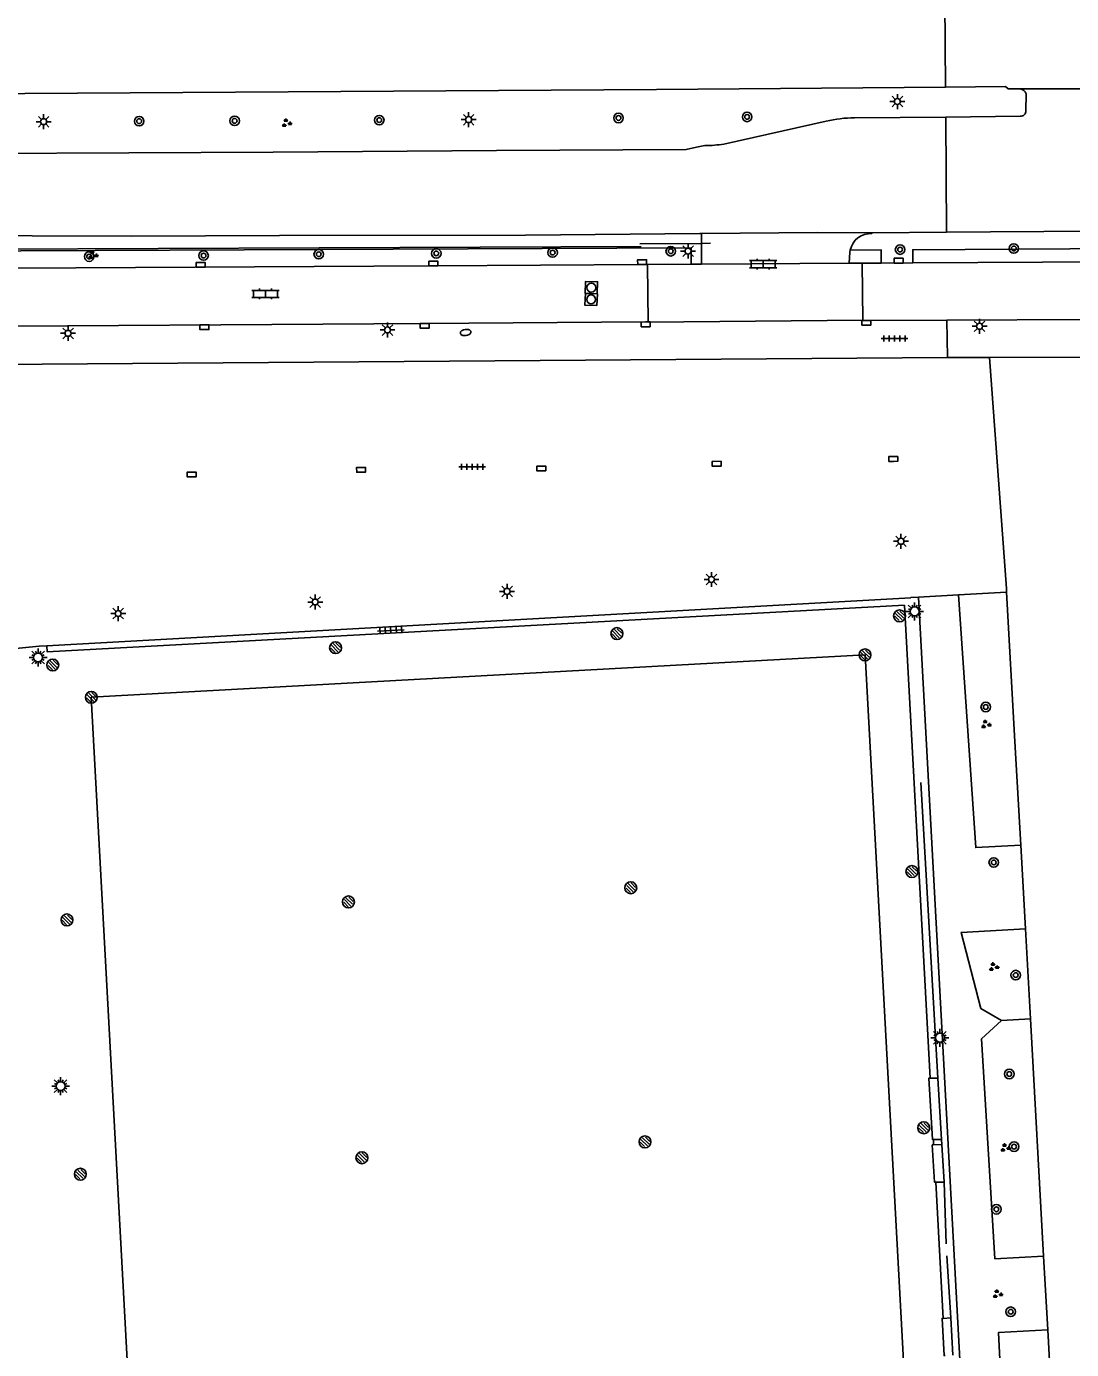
# Model space of a CAD drawing. Extents: x 131000 to 133013, y 393000 to 396501.
# Drawn here: x 132856 to 132943.6, y 394949 to 395059.9 of the extents above; entities that cross this region are included whole.
import ezdxf

# ---------------------------------------------------------------- set-up
doc = ezdxf.new("R2010")
doc.units = 0
for name, color, linetype in [('bs-afsc-ballenvanger', 7, 'Continuous'), ('bs-afsc-belijning', 7, 'Continuous'), ('bs-symb-cornervlag', 7, 'Continuous'), ('bs-symb-sproeier', 7, 'Continuous'), ('bs-symb-veldverlichting', 7, 'Continuous'), ('gg-afsc-hekwerk', 7, 'Continuous'), ('gg-bbg-overig bouwwerk', 7, 'Continuous'), ('gg-knt-verharding', 7, 'Continuous'), ('gg-knt-verharding nz', 7, 'Continuous'), ('gt-grn-groengrens', 7, 'Continuous'), ('gt-grn-vlakafsluiter', 7, 'Continuous'), ('gt-grn-weggrens', 7, 'Continuous'), ('gt-grn-weggrens revisie', 7, 'Continuous'), ('gt-symb-boom', 7, 'Continuous'), ('gt-symb-brandkraan', 7, 'Continuous'), ('gt-symb-groenvak', 7, 'Continuous'), ('gt-symb-klinker verharding', 7, 'Continuous'), ('gt-symb-kolk', 7, 'Continuous'), ('gt-symb-lichtmast', 7, 'Continuous'), ('gt-symb-rioolschacht', 7, 'Continuous'), ('gt-symb-tegel verharding', 7, 'Continuous')]:
    doc.layers.add(name, color=color, linetype=linetype)

# ---------------------------------------------------------------- blocks, each defined once
blk = doc.blocks.new('gt0-LMAST')
at = {"layer": 'gt-symb-lichtmast'}
for p, q in [((-0.18, 0.17), (-0.45, 0.44)), ((-0.01, 0.25), (-0.01, 0.62)), ((0.17, 0.17), (0.44, 0.44)), ((-0.26, 0), (-0.63, 0)), ((-0.18, -0.18), (-0.45, -0.45)), ((-0.01, -0.25), (-0.01, -0.63)), ((0.44, -0.45), (0.17, -0.18)), ((0.24, 0), (0.62, 0))]:
    blk.add_line(p, q, dxfattribs=at)
blk.add_circle((-0.01, 0), 0.25, dxfattribs=at)
blk = doc.blocks.new('gt0-BOOM')
at = {"layer": 'gt-symb-boom'}
for radius in [0.4, 0.2]:
    blk.add_circle((0, 0), radius, dxfattribs=at)
blk = doc.blocks.new('gt0-RS')
at = {"layer": 'gt-symb-rioolschacht'}
blk.add_lwpolyline([(-0.5, -0.5), (0.5, -0.5), (0.5, 0.5), (-0.5, 0.5)], close=True, dxfattribs=at)
blk.add_circle((0, 0), 0.375, dxfattribs=at)
blk = doc.blocks.new('gt0-KOLK')
at = {"layer": 'gt-symb-kolk'}
blk.add_lwpolyline([(0, 0), (0.37, 0), (0.37, 0.4), (-0.38, 0.4), (-0.38, 0), (0, 0)], dxfattribs=at)
blk = doc.blocks.new('gt0-KL1')
at = {"layer": 'gt-symb-klinker verharding'}
for p, q in [((-1.15, 0.3), (1.15, 0.3)), ((-1, -0.3), (-1, 0.3)), ((-0.5, 0.3), (-0.5, 0.45)), ((0, -0.3), (0, 0.3)), ((0.5, 0.3), (0.5, 0.45)), ((1, -0.3), (1, 0.3)), ((-1.15, -0.3), (1.15, -0.3)), ((-0.5, -0.45), (-0.5, -0.3)), ((0.5, -0.45), (0.5, -0.3))]:
    blk.add_line(p, q, dxfattribs=at)
blk = doc.blocks.new('gt0-BR')
at = {"layer": 'gt-symb-brandkraan'}
for centre, radius, start, end in [((-0.24, 0), 0.206, 107.5669, 252.4331), ((0.6, -2.66), 3, 106.892, 107.5669), ((0, -0.69), 0.938, 73.108, 106.892), ((-0.6, -2.66), 3, 72.4331, 73.108), ((0.24, 0), 0.206, 287.567, 72.4331), ((0.6, 2.66), 3, 252.4331, 253.108), ((0, 0.69), 0.938, 253.108, 286.8921), ((-0.6, 2.66), 3, 286.8921, 287.567)]:
    blk.add_arc(centre, radius, start, end, dxfattribs=at)
blk = doc.blocks.new('gt0-GRVAK')
at = {"layer": 'gt-symb-groenvak'}
for p, q in [((-0.11, 0.19), (-0.23, 0.24)), ((-0.18, 0.15), (0.09, 0.15)), ((-0.09, 0.21), (-0.16, 0.32)), ((-0.05, 0.21), (-0.05, 0.39)), ((0, 0.21), (0.06, 0.32)), ((0.02, 0.19), (0.13, 0.24)), ((0.26, -0.05), (0.2, 0.06)), ((0.31, -0.05), (0.31, 0.13)), ((0.35, -0.05), (0.41, 0.06)), ((-0.24, -0.23), (-0.36, -0.18)), ((-0.32, -0.26), (-0.05, -0.26)), ((-0.23, -0.21), (-0.29, -0.09)), ((-0.18, -0.2), (-0.18, -0.02)), ((-0.14, -0.21), (-0.07, -0.09)), ((-0.12, -0.23), (0, -0.18)), ((0.24, -0.07), (0.12, -0.02)), ((0.17, -0.11), (0.44, -0.11)), ((0.37, -0.07), (0.49, -0.02))]:
    blk.add_line(p, q, dxfattribs=at)
blk = doc.blocks.new('gt0-TEG1')
at = {"layer": 'gt-symb-tegel verharding'}
for p, q in [((-1.12, 0), (1.12, 0)), ((-0.9, -0.25), (-0.9, 0.25)), ((-0.45, -0.25), (-0.45, 0.25)), ((0, -0.25), (0, 0.25)), ((0.45, -0.25), (0.45, 0.25)), ((0.9, -0.25), (0.9, 0.25))]:
    blk.add_line(p, q, dxfattribs=at)
blk = doc.blocks.new('bs0-SPROEIER')
at = {"layer": 'bs-symb-sproeier'}
for p, q in [((-0.34, 0.2), (0.2, -0.34)), ((-0.21, 0.35), (0.34, -0.2)), ((0.03, 0.4), (0.4, 0.03)), ((-0.4, -0.03), (-0.03, -0.4))]:
    blk.add_line(p, q, dxfattribs=at)
blk.add_circle((0, 0), 0.5, dxfattribs=at)
blk = doc.blocks.new('bs0-VELDV')
at = {"layer": 'bs-symb-veldverlichting'}
for p, q in [((-0.38, 0), (-0.75, 0)), ((-0.53, 0.53), (-0.27, 0.27)), ((-0.35, 0.14), (-0.52, 0.22)), ((-0.22, 0.52), (-0.14, 0.35)), ((0, 0.75), (0, 0.38)), ((0.22, 0.52), (0.14, 0.35)), ((0.27, 0.27), (0.53, 0.53)), ((0.35, 0.14), (0.52, 0.22)), ((0.38, 0), (0.75, 0)), ((-0.27, -0.27), (-0.53, -0.53)), ((-0.35, -0.14), (-0.52, -0.22)), ((-0.14, -0.35), (-0.22, -0.52)), ((0, -0.38), (0, -0.75)), ((0.14, -0.35), (0.22, -0.52)), ((0.27, -0.27), (0.53, -0.53)), ((0.35, -0.14), (0.52, -0.22))]:
    blk.add_line(p, q, dxfattribs=at)
blk.add_circle((0, 0), 0.375, dxfattribs=at)
blk = doc.blocks.new('bs0-CORNVLG')
at = {"layer": 'bs-symb-cornervlag'}
for p, q in [((-0.34, 0.2), (0.2, -0.34)), ((-0.21, 0.35), (0.34, -0.2)), ((0.03, 0.4), (0.4, 0.03)), ((-0.4, -0.03), (-0.03, -0.4))]:
    blk.add_line(p, q, dxfattribs=at)
blk.add_circle((0, 0), 0.5, dxfattribs=at)

msp = doc.modelspace()

# ---------------------------------------------------------------- linework, layer by layer
at = {"layer": 'bs-afsc-ballenvanger'}
msp.add_lwpolyline([(132857.12, 395008), (132857.76, 395008.02), (132930.17, 395012.04)], dxfattribs=at)
at = {"layer": 'bs-afsc-belijning'}
msp.add_lwpolyline([(132931.81, 394906.38), (132866.93, 394902.89), (132861.48, 395003.71), (132926.32, 395007.27), (132931.81, 394906.38)], dxfattribs=at)
at = {"layer": 'gg-afsc-hekwerk'}
for p, q in [((132907.55, 395041.51), (132843, 395041.22)), ((132907.45, 395041.71), (132912.63, 395041.76)), ((132912.63, 395041.76), (132913.36, 395041.77)), ((132827.32, 395031.4), (132933.22, 395032.18)), ((132969.1, 395032.3), (132936.75, 395032.19)), ((132857.76, 395008.02), (132930.17, 395012.04)), ((132930.79, 395012.11), (132934.15, 395012.3)), ((132934.15, 395012.3), (132938.19, 395012.52)), ((132938.18, 395012.82), (132938.19, 395012.52)), ((132938.89, 395000), (132938.19, 395012.52)), ((132853.72, 395007.65), (132857.12, 395008)), ((132857.12, 395008), (132857.76, 395008.02)), ((132939.37, 394991.33), (132938.89, 395000)), ((132930.99, 394996.57), (132932.43, 394971.79)), ((132939.76, 394984.3), (132939.37, 394991.33)), ((132940.18, 394976.76), (132939.76, 394984.3)), ((132941.29, 394956.88), (132940.18, 394976.76)), ((132932.72, 394966.64), (132932.75, 394966.22)), ((132932.94, 394963.08), (132933.11, 394957.9)), ((132933.18, 394956.89), (132933.51, 394951.7)), ((132941.63, 394950.71), (132941.29, 394956.88)), ((132942.41, 394936.71), (132941.63, 394950.71))]:
    msp.add_line(p, q, dxfattribs=at)
msp.add_lwpolyline([(132930.79, 395012.11), (132930.17, 395012.08), (132930.17, 395012.04)], dxfattribs=at)
at = {"layer": 'gg-bbg-overig bouwwerk'}
for p, q in [((132931.77, 394971.79), (132932.43, 394971.79)), ((132932.43, 394971.79), (132932.72, 394966.64)), ((132932.72, 394966.64), (132932.07, 394966.65)), ((132932.06, 394966.19), (132932.75, 394966.22)), ((132932.75, 394966.22), (132932.94, 394963.08)), ((132932.94, 394963.08), (132932.25, 394963.06)), ((132932.88, 394951.66), (132933.51, 394951.7)), ((132933.51, 394951.7), (132933.67, 394948.57))]:
    msp.add_line(p, q, dxfattribs=at)
for points in [[(132932.07, 394966.65), (132931.97, 394966.65), (132931.67, 394971.79), (132931.77, 394971.79)], [(132932.25, 394963.06), (132932.15, 394963.06), (132931.96, 394966.19), (132932.06, 394966.19)], [(132933.04, 394948.54), (132932.94, 394948.54), (132932.78, 394951.66), (132932.88, 394951.66)]]:
    msp.add_lwpolyline(points, dxfattribs=at)
at = {"layer": 'gg-knt-verharding'}
for p, q in [((132908.84, 395054.65), (132933.06, 395054.86)), ((132939.31, 395054.7), (132938.31, 395054.7)), ((132939.81, 395052.88), (132939.82, 395054.3)), ((132914.5, 395050.07), (132923.07, 395052)), ((132925.44, 395052.27), (132933.08, 395052.35)), ((132933.08, 395052.35), (132939.31, 395052.41)), ((132912.63, 395041.76), (132912.62, 395042.59)), ((132926.92, 395042.65), (132926.89, 395042.58)), ((132926.92, 395042.65), (132933.14, 395042.71)), ((132912.63, 395040.09), (132912.63, 395041.76)), ((132908.1, 395040), (132911.75, 395040.02)), ((132908.1, 395040), (132908.14, 395035.16)), ((132911.75, 395040.02), (132912.63, 395040.02)), ((132912.63, 395040.02), (132912.63, 395040.09)), ((132926.09, 395040.1), (132925, 395040.09)), ((132926.09, 395040.1), (132927.68, 395040.1)), ((132926.09, 395040.1), (132926.14, 395035.32)), ((132927.68, 395040.1), (132930.32, 395040.12)), ((132908.14, 395035.16), (132926.14, 395035.32)), ((132929.64, 395011.43), (132931.77, 394971.79)), ((132932.07, 394966.65), (132932.06, 394966.19)), ((132932.25, 394963.06), (132932.88, 394951.66))]:
    msp.add_line(p, q, dxfattribs=at)
for points in [[(132678.76, 395049.91), (132712.3, 395050.02), (132757.3, 395050.44), (132761.79, 395050.56), (132798.56, 395053.97), (132908.84, 395054.65)], [(132933.06, 395054.86), (132938.08, 395054.9), (132938.31, 395054.7)], [(132678.76, 395046.19), (132680.74, 395046.23), (132701.06, 395046.81), (132721.97, 395047.55), (132744.18, 395048.4), (132755.12, 395048.76), (132777.55, 395049.06), (132793.96, 395049.22), (132814.22, 395049.3), (132829.8, 395049.27), (132852.49, 395049.29), (132876.72, 395049.41), (132895.43, 395049.54), (132911.34, 395049.64), (132912.19, 395049.82), (132912.91, 395049.95)], [(132837.71, 395042.36), (132845.95, 395042.45), (132856.53, 395042.39), (132864.85, 395042.37), (132877.24, 395042.43), (132897.88, 395042.46), (132912.48, 395042.59), (132912.62, 395042.59)], [(132912.62, 395042.59), (132922.34, 395042.66), (132926.8, 395042.65), (132926.92, 395042.65)], [(132933.14, 395042.71), (132936.85, 395042.74), (132954.69, 395042.85), (132973.65, 395042.92), (132991.89, 395042.98)], [(132925.08, 395041.2), (132925.05, 395041.02), (132925, 395040.09)], [(132908.1, 395040), (132890.15, 395039.87), (132855.18, 395039.67), (132846.58, 395039.55)], [(132930.32, 395040.12), (132946.65, 395040.2), (132964.11, 395040.32), (132978.59, 395040.4), (132994.53, 395040.63), (132999.02, 395040.6), (133000, 395040.61)], [(132926.14, 395035.32), (132926.43, 395035.3), (132933.19, 395035.33)], [(132933.19, 395035.33), (132944.93, 395035.39), (132963.42, 395035.5), (132979.07, 395035.57)], [(132846.63, 395034.77), (132889.42, 395035.05), (132907.93, 395035.17), (132908.14, 395035.16)], [(132930.79, 395012.11), (132936.37, 394909.54), (132941.84, 394909.86), (132942.7, 394894.27), (132939.8, 394894.1)], [(132929.64, 395011.43), (132857.79, 395007.51), (132857.76, 395008.02)]]:
    msp.add_lwpolyline(points, dxfattribs=at)
for centre, radius, start, end in [((132939.29, 395054.15), 0.55, 15.0209, 87.906), ((132925.28, 395043.23), 9.04, 89.0015, 104.1513), ((132939.34, 395052.88), 0.471, 267.0088, 0.8694), ((132912.63, 395064.55), 14.6, 271.098, 277.3402), ((132926.79, 395040.83), 1.75, 86.6449, 167.8488)]:
    msp.add_arc(centre, radius, start, end, dxfattribs=at)
at = {"layer": 'gg-knt-verharding nz'}
msp.add_line((132912.63, 395040.02), (132925, 395040.09), dxfattribs=at)
at = {"layer": 'gt-grn-groengrens'}
msp.add_line((132937.77, 394976.62), (132940.18, 394976.76), dxfattribs=at)
for points in [[(132843.05, 395041.07), (132911.74, 395041.38), (132911.75, 395040.02)], [(132925.08, 395041.2), (132927.68, 395041.21), (132927.68, 395040.1)], [(132930.32, 395040.12), (132930.32, 395041.23), (132991.79, 395041.61)], [(132934.15, 395012.3), (132935.6, 394991.12), (132939.37, 394991.33)], [(132937.77, 394976.62), (132936.02, 394977.63), (132934.37, 394984), (132939.76, 394984.3)], [(132937.77, 394976.62), (132936.08, 394975.08), (132937.21, 394956.66), (132941.29, 394956.88)], [(132942.41, 394936.71), (132938.21, 394936.47), (132937.52, 394950.48), (132941.63, 394950.71)]]:
    msp.add_lwpolyline(points, dxfattribs=at)
at = {"layer": 'gt-grn-vlakafsluiter'}
for p in [(132933.22, 395032.18), (132938.18, 395012.82)]:
    msp.add_line(p, (132936.75, 395032.19), dxfattribs=at)
at = {"layer": 'gt-grn-weggrens'}
for p, q in [((132933.06, 395054.86), (132933.01, 395062.06)), ((132933.08, 395052.35), (132933.14, 395042.71)), ((132933.19, 395035.33), (132933.22, 395032.18))]:
    msp.add_line(p, q, dxfattribs=at)
at = {"layer": 'gt-grn-weggrens revisie'}
msp.add_line((132949.76, 395054.7), (132939.31, 395054.7), dxfattribs=at)

# ---------------------------------------------------------------- block references
at = {"layer": 'bs-symb-cornervlag'}
for p in [(132926.32, 395007.27), (132861.48, 395003.71)]:
    msp.add_blockref('bs0-CORNVLG', p, dxfattribs=at)
at = {"layer": 'bs-symb-sproeier'}
for p in [(132929.22, 395010.54), (132905.53, 395009.05), (132881.95, 395007.87), (132858.25, 395006.42), (132930.25, 394989.11), (132906.69, 394987.75), (132883.03, 394986.56), (132859.44, 394985.05), (132931.24, 394967.63), (132907.88, 394966.45), (132884.16, 394965.12), (132860.56, 394963.74)]:
    msp.add_blockref('bs0-SPROEIER', p, dxfattribs=at)
at = {"layer": 'bs-symb-veldverlichting'}
for p in [(132930.48, 395010.91), (132857.02, 395007.05), (132932.6, 394975.18), (132858.91, 394971.12)]:
    msp.add_blockref('bs0-VELDV', p, dxfattribs=at)
at = {"layer": 'gt-symb-boom', "rotation": 90}
for p in [(132865.49, 395052), (132873.49, 395052.03), (132885.61, 395052.09)]:
    msp.add_blockref('gt0-BOOM', p, dxfattribs=at)
at = {"layer": 'gt-symb-boom'}
for p in [(132905.66, 395052.27), (132916.44, 395052.36), (132861.3, 395040.65), (132870.89, 395040.74), (132880.54, 395040.85), (132890.39, 395040.92), (132900.14, 395040.99), (132910.04, 395041.1), (132929.26, 395041.24), (132938.79, 395041.33), (132936.44, 395002.9), (132937.11, 394989.87), (132938.95, 394980.43), (132938.41, 394972.14), (132938.81, 394966.05), (132937.33, 394960.8), (132938.53, 394952.21)]:
    msp.add_blockref('gt0-BOOM', p, dxfattribs=at)
at = {"layer": 'gt-symb-brandkraan', "rotation": 7.352379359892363}
msp.add_blockref('gt0-BR', (132892.85, 395034.29), dxfattribs=at)
at = {"layer": 'gt-symb-groenvak'}
for p in [(132877.83, 395051.84), (132861.6, 395040.78), (132936.44, 395001.44), (132937.09, 394981.11), (132938.06, 394965.95), (132937.41, 394953.69)]:
    msp.add_blockref('gt0-GRVAK', p, dxfattribs=at)
at = {"layer": 'gt-symb-klinker verharding'}
for p in [(132917.79, 395040.01), (132876.07, 395037.52)]:
    msp.add_blockref('gt0-KL1', p, dxfattribs=at)
at = {"layer": 'gt-symb-kolk'}
for p, rotation in [((132870.65, 395039.76), 0.3437705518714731), ((132890.15, 395039.87), 0.40106390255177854), ((132907.65, 395039.99), 0.5156480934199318), ((132929.14, 395040.11), 0.2864765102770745), ((132926.43, 395035.3), 179.19791148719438), ((132870.95, 395034.93), -179.59893609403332), ((132889.42, 395035.05), -179.59893609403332), ((132907.93, 395035.17), -179.65622945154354), ((132899.2, 395022.69), 0.8020885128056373), ((132913.9, 395023.09), 0.8020885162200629), ((132928.7, 395023.49), 0.8020885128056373), ((132869.9, 395022.19), 0.8020885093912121), ((132884.1, 395022.58), 0.8020885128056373)]:
    msp.add_blockref('gt0-KOLK', p, dxfattribs=dict(at, rotation=rotation))
at = {"layer": 'gt-symb-lichtmast'}
for p in [(132929.04, 395053.65), (132857.49, 395051.96), (132893.11, 395052.13), (132911.5, 395041.11), (132935.93, 395034.81), (132859.54, 395034.22), (132886.31, 395034.5), (132929.34, 395016.79), (132913.46, 395013.59), (132896.33, 395012.59), (132880.25, 395011.7), (132863.74, 395010.73)]:
    msp.add_blockref('gt0-LMAST', p, dxfattribs=at)
at = {"layer": 'gt-symb-rioolschacht'}
for p, rotation in [((132903.37, 395037.06), 87.87890360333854), ((132903.39, 395038.05), 88.39613722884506)]:
    msp.add_blockref('gt0-RS', p, dxfattribs=dict(at, rotation=rotation))
at = {"layer": 'gt-symb-tegel verharding'}
msp.add_blockref('gt0-TEG1', (132928.79, 395033.79), dxfattribs=at)
for p, rotation in [((132893.4, 395023.03), 0.4010639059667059), ((132886.58, 395009.32), 3.0368689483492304)]:
    msp.add_blockref('gt0-TEG1', p, dxfattribs=dict(at, rotation=rotation))

doc.saveas('drawing.dxf')
